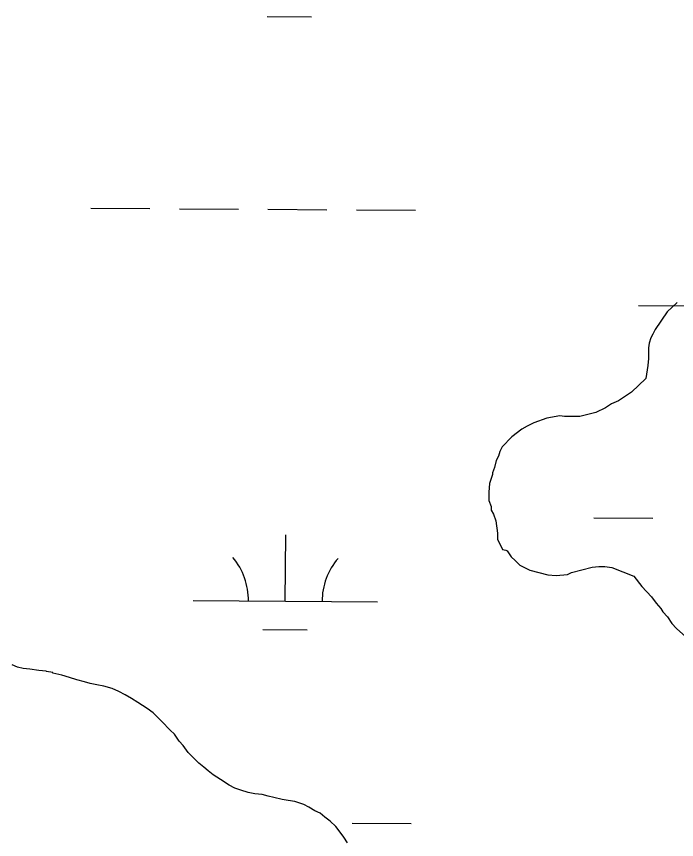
# Model space of a CAD drawing. Extents: x 3172231 to 3210228, y 940198 to 965780.
# Drawn here: x 3188355.4 to 3188713.5, y 949299.4 to 949746 of the extents above; entities that cross this region are included whole.
import ezdxf

# ---------------------------------------------------------------- set-up
doc = ezdxf.new("R2010")
doc.units = 0
doc.layers.add('V-SITE-VEGE', color=7, linetype='Continuous')
doc.layers.add('V-WETL-SWMP', color=7, linetype='Continuous')

msp = doc.modelspace()

# ---------------------------------------------------------------- linework, layer by layer
at = {"layer": 'V-SITE-VEGE'}
for p, q in [((3188713.764, 949590.796), (3188708.429, 949585.776)), ((3188708.429, 949585.776), (3188701.894, 949576.191)), ((3188701.894, 949576.191), (3188700.675, 949573.697)), ((3188699.452, 949571.614), (3188698.652, 949568.708)), ((3188700.675, 949573.697), (3188699.452, 949571.614)), ((3188698.652, 949568.708), (3188698.26, 949566.22)), ((3188698.26, 949566.22), (3188698.314, 949560.424)), ((3188697.935, 949556.692), (3188696.757, 949549.643)), ((3188698.314, 949560.424), (3188697.935, 949556.692)), ((3188696.757, 949549.643), (3188688.965, 949542.119)), ((3188688.965, 949542.119), (3188681.967, 949537.498)), ((3188678.256, 949535.807), (3188674.962, 949533.706)), ((3188681.967, 949537.498), (3188678.256, 949535.807)), ((3188669.603, 949531.172), (3188660.927, 949529.022)), ((3188674.962, 949533.706), (3188669.603, 949531.172)), ((3188636.118, 949525.477), (3188632.407, 949523.785)), ((3188643.132, 949528.026), (3188636.118, 949525.477)), ((3188650.159, 949529.333), (3188643.132, 949528.026)), ((3188652.647, 949528.944), (3188650.159, 949529.333)), ((3188660.927, 949529.022), (3188652.647, 949528.944)), ((3188629.523, 949522.104), (3188624.18, 949517.911)), ((3188632.407, 949523.785), (3188629.523, 949522.104)), ((3188624.18, 949517.911), (3188618.849, 949512.48)), ((3188618.849, 949512.48), (3188617.631, 949509.984)), ((3188616.826, 949507.491), (3188615.603, 949504.997)), ((3188617.631, 949509.984), (3188616.826, 949507.491)), ((3188615.603, 949504.997), (3188614.813, 949501.261)), ((3188614.813, 949501.261), (3188613.598, 949498.353)), ((3188613.598, 949498.353), (3188613.608, 949497.526)), ((3188613.608, 949497.526), (3188611.995, 949492.541)), ((3188611.995, 949492.541), (3188611.626, 949487.984)), ((3188611.626, 949487.984), (3188611.667, 949483.429)), ((3188611.667, 949483.429), (3188612.941, 949480.128)), ((3188612.941, 949480.128), (3188612.959, 949478.055)), ((3188612.959, 949478.055), (3188614.221, 949476.001)), ((3188614.221, 949476.001), (3188615.499, 949472.284)), ((3188615.499, 949472.284), (3188616.388, 949465.669)), ((3188616.388, 949465.669), (3188616.418, 949462.355)), ((3188616.418, 949462.355), (3188618.976, 949456.856)), ((3188618.976, 949456.856), (3188620.903, 949456.457)), ((3188620.903, 949456.457), (3188621.63, 949456.072)), ((3188621.63, 949456.072), (3188623.75, 949452.722)), ((3188623.75, 949452.722), (3188625.909, 949450.835)), ((3188625.909, 949450.835), (3188628.415, 949448.21)), ((3188628.415, 949448.21), (3188633.857, 949445.513)), ((3188633.857, 949445.513), (3188643.704, 949443.08)), ((3188656.571, 949444.245), (3188667.651, 949447.286)), ((3188667.651, 949447.286), (3188671.325, 949447.567)), ((3188671.325, 949447.567), (3188674.627, 949447.493)), ((3188674.627, 949447.493), (3188678.284, 949447.036)), ((3188678.284, 949447.036), (3188690.281, 949442.352)), ((3188643.704, 949443.08), (3188648.095, 949442.611)), ((3188648.095, 949442.611), (3188654.345, 949443.198)), ((3188654.345, 949443.198), (3188656.571, 949444.245)), ((3188690.281, 949442.352), (3188694.552, 949436.749)), ((3188694.552, 949436.749), (3188699.923, 949431.121)), ((3188699.923, 949431.121), (3188702.414, 949427.758)), ((3188702.414, 949427.758), (3188704.91, 949424.764)), ((3188704.91, 949424.764), (3188705.967, 949422.905)), ((3188705.967, 949422.905), (3188708.474, 949420.277)), ((3188708.474, 949420.277), (3188710.956, 949416.552)), ((3188710.956, 949416.552), (3188713.461, 949413.924)), ((3188713.461, 949413.924), (3188723.523, 949404.882))]:
    msp.add_line(p, q, dxfattribs=at)
at = {"layer": 'V-WETL-SWMP'}
for p, q in [((3188491.384, 949746.012), (3188515.383, 949745.848)), ((3188395.83, 949642.02), (3188427.829, 949641.802)), ((3188443.829, 949641.693), (3188475.828, 949641.475)), ((3188491.828, 949641.366), (3188523.827, 949641.148)), ((3188539.826, 949641.039), (3188571.826, 949640.822)), ((3188692.793, 949589.255), (3188792.791, 949588.574)), ((3188668.6, 949473.985), (3188700.6, 949473.767)), ((3188501.224, 949428.693), (3188501.469, 949464.692)), ((3188451.225, 949429.034), (3188551.223, 949428.353)), ((3188489.119, 949413.344), (3188513.119, 949413.181)), ((3188537.562, 949308.372), (3188569.561, 949308.154))]:
    msp.add_line(p, q, dxfattribs=at)
for points in [[(3188448.486, 949346.69), (3188445.841, 949350.395), (3188443.775, 949352.872), (3188441.13, 949356.576), (3188438.753, 949358.757), (3188434.309, 949363.414), (3188429.562, 949368.079), (3188426.282, 949370.584), (3188421.196, 949373.739), (3188417.909, 949375.941), (3188414.312, 949377.847), (3188411.017, 949379.746), (3188407.413, 949381.348), (3188402.891, 949382.668), (3188398.961, 949383.368), (3188395.335, 949384.06), (3188392.323, 949385.041), (3188388.097, 949386.051), (3188384.181, 949387.358), (3188379.963, 949388.671), (3188375.13, 949389.695), (3188375.137, 949389.998), (3188371.815, 949390.684), (3188371.511, 949390.691), (3188367.575, 949391.087), (3188362.735, 949391.807), (3188359.102, 949392.196), (3188356.082, 949392.874), (3188353.077, 949394.159)], [(3188535.055, 949297.608), (3188533.002, 949300.691), (3188530.943, 949303.471), (3188528.587, 949306.562), (3188525.618, 949309.364), (3188522.634, 949311.559), (3188520.257, 949313.739), (3188517.252, 949315.024), (3188513.957, 949316.923), (3188511.263, 949318.504), (3188506.445, 949320.135), (3188502.811, 949320.523), (3188499.488, 949321.209), (3188494.959, 949322.226), (3188491.94, 949322.904), (3188488.624, 949323.892), (3188484.688, 949324.288), (3188481.061, 949324.981), (3188477.146, 949326.287), (3188473.83, 949327.275), (3188470.832, 949328.863), (3188466.05, 949332.011), (3188462.163, 949334.531), (3188459.483, 949336.719), (3188457.098, 949338.596), (3188454.418, 949340.784), (3188452.048, 949343.268), (3188448.486, 949346.69)]]:
    msp.add_lwpolyline(points, dxfattribs=at)
for centre, start, end in [((3188445.986, 949429.544), 358.83817, 40.38182), ((3188556.469, 949428.792), 138.83816, 180.38182)]:
    msp.add_arc(centre, 35.246, start, end, dxfattribs=at)

doc.saveas('drawing.dxf')
